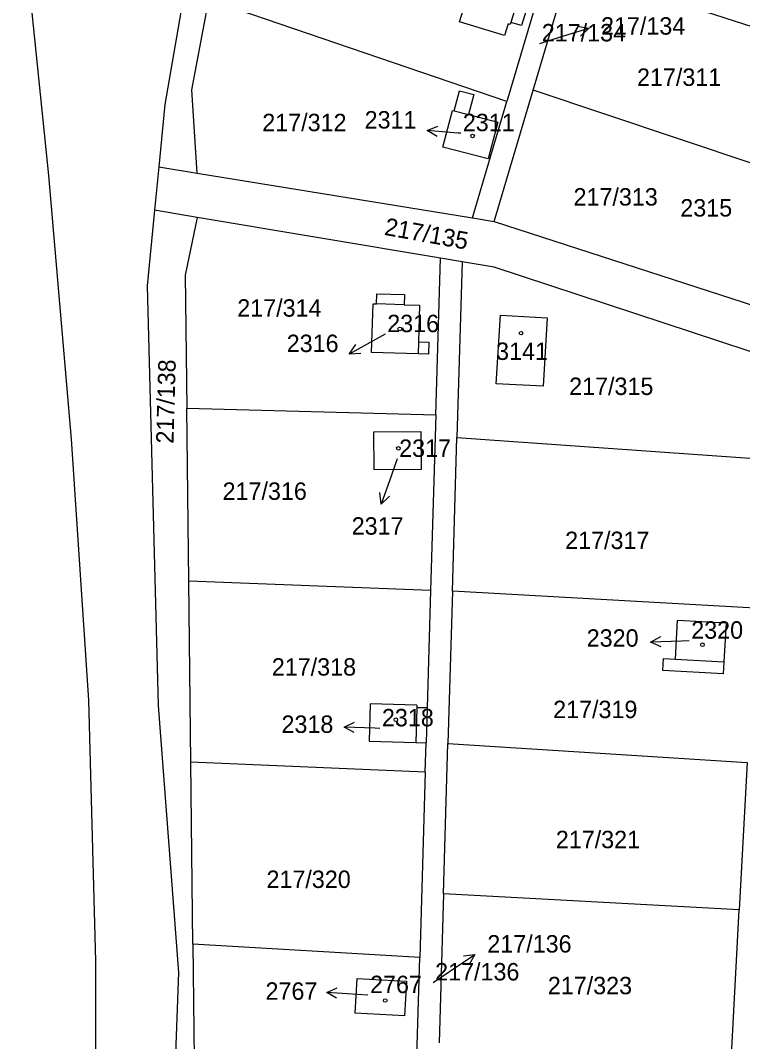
# Model space of a CAD drawing. Extents: x -735249 to -729401, y -1124843 to -1121828.
# Drawn here: x -733530.7 to -733460.2, y -1123219.6 to -1123120 of the extents above; entities that cross this region are included whole.
import ezdxf

# ---------------------------------------------------------------- set-up
doc = ezdxf.new("R2010")
doc.units = 0
for name, color, linetype in [('Vrstva 1', 7, 'Continuous'), ('Vrstva 10', 7, 'Continuous'), ('Vrstva 16', 7, 'Continuous'), ('Vrstva 18', 7, 'Continuous'), ('Vrstva 19', 7, 'Continuous'), ('Vrstva 25', 7, 'Continuous'), ('Vrstva 4', 7, 'Continuous')]:
    doc.layers.add(name, color=color, linetype=linetype)

msp = doc.modelspace()

# ---------------------------------------------------------------- linework, layer by layer
at = {"layer": 'Vrstva 1'}
for points in [[(-733507.81, -1123077.47), (-733516.57, -1123128.22)], [(-733480.67, -1123126.81), (-733477.12, -1123114.84)], [(-733477.12, -1123114.84), (-733444.09, -1123125.5)], [(-733479.49, -1123115.29), (-733483.22, -1123127.91)], [(-733513.94, -1123126.79), (-733512.28, -1123117.95)], [(-733483.22, -1123127.91), (-733512.28, -1123117.95)], [(-733480.86, -1123117.43), (-733481.8, -1123120.51)], [(-733487.83, -1123120.14), (-733487.48, -1123119)], [(-733483.44, -1123121.49), (-733487.83, -1123120.14)], [(-733483.09, -1123120.35), (-733483.44, -1123121.49)], [(-733482.9, -1123120.41), (-733483.09, -1123120.35)], [(-733482.83, -1123120.2), (-733482.9, -1123120.41)], [(-733481.8, -1123120.51), (-733482.83, -1123120.2)], [(-733513.44, -1123134.91), (-733513.94, -1123126.79)], [(-733488.35, -1123128.83), (-733487.84, -1123126.87)], [(-733487.84, -1123126.87), (-733486.46, -1123127.23)], [(-733484.46, -1123139.63), (-733480.67, -1123126.81)], [(-733452.02, -1123136.41), (-733480.67, -1123126.81)], [(-733486.46, -1123127.23), (-733486.98, -1123129.19)], [(-733486.59, -1123139.28), (-733483.22, -1123127.91)], [(-733516.57, -1123128.22), (-733517.17, -1123134.3)], [(-733489.47, -1123132.37), (-733488.53, -1123128.79)], [(-733488.53, -1123128.79), (-733488.35, -1123128.83)], [(-733486.98, -1123129.19), (-733484.12, -1123129.94)], [(-733484.12, -1123129.94), (-733485.06, -1123133.52)], [(-733485.06, -1123133.52), (-733489.47, -1123132.37)], [(-733517.17, -1123134.3), (-733517.6, -1123138.53)], [(-733517.17, -1123134.3), (-733513.44, -1123134.91)], [(-733513.44, -1123134.91), (-733486.59, -1123139.28)], [(-733517.6, -1123138.53), (-733518.3, -1123145.89)], [(-733513.42, -1123139.23), (-733517.6, -1123138.53)], [(-733513.42, -1123139.23), (-733514.6, -1123144.86)], [(-733489.71, -1123143.2), (-733513.42, -1123139.23)], [(-733486.59, -1123139.28), (-733484.46, -1123139.63)], [(-733484.46, -1123139.63), (-733455.46, -1123149.01)], [(-733490.16, -1123158.48), (-733489.71, -1123143.2)], [(-733487.58, -1123143.56), (-733489.71, -1123143.2)], [(-733487.58, -1123143.56), (-733488.09, -1123160.7)], [(-733484.46, -1123144.08), (-733487.58, -1123143.56)], [(-733514.6, -1123144.86), (-733514.45, -1123157.84)], [(-733456.91, -1123153.14), (-733484.46, -1123144.08)], [(-733518.3, -1123145.89), (-733517.23, -1123186.83)], [(-733495.95, -1123147.67), (-733495.92, -1123146.68)], [(-733495.92, -1123146.68), (-733493.22, -1123146.76)], [(-733493.22, -1123146.76), (-733493.25, -1123147.76)], [(-733496.42, -1123152.41), (-733496.28, -1123147.66)], [(-733496.28, -1123147.66), (-733495.95, -1123147.67)], [(-733493.25, -1123147.76), (-733491.74, -1123147.8)], [(-733491.74, -1123147.8), (-733491.85, -1123151.35)], [(-733483.86, -1123148.76), (-733479.3, -1123149.03), (-733479.68, -1123155.68), (-733484.26, -1123155.46), (-733483.86, -1123148.76)], [(-733491.85, -1123151.35), (-733490.84, -1123151.38)], [(-733490.84, -1123151.38), (-733490.88, -1123152.58)], [(-733491.89, -1123152.54), (-733496.42, -1123152.41)], [(-733490.88, -1123152.58), (-733491.89, -1123152.54)], [(-733514.45, -1123157.84), (-733490.16, -1123158.48)], [(-733514.26, -1123174.7), (-733514.45, -1123157.84)], [(-733490.16, -1123158.48), (-733490.66, -1123175.64)], [(-733496.2, -1123160.13), (-733491.61, -1123160.1)], [(-733496.18, -1123163.86), (-733496.2, -1123160.13)], [(-733491.61, -1123160.1), (-733491.59, -1123163.83)], [(-733488.53, -1123175.68), (-733488.09, -1123160.7)], [(-733488.09, -1123160.7), (-733458.14, -1123162.82)], [(-733491.59, -1123163.83), (-733496.18, -1123163.86)], [(-733490.66, -1123175.64), (-733514.26, -1123174.7)], [(-733514.06, -1123192.37), (-733514.26, -1123174.7)], [(-733490.66, -1123175.64), (-733491, -1123187.09)], [(-733488.53, -1123175.68), (-733488.97, -1123190.56)], [(-733459.01, -1123177.36), (-733488.53, -1123175.68)], [(-733466.79, -1123182.33), (-733466.57, -1123178.52)], [(-733466.57, -1123178.52), (-733461.84, -1123178.79)], [(-733461.84, -1123178.79), (-733462.06, -1123182.6)], [(-733468, -1123183.43), (-733467.93, -1123182.27)], [(-733467.93, -1123182.27), (-733466.79, -1123182.33)], [(-733462.06, -1123182.6), (-733462.13, -1123183.77)], [(-733462.13, -1123183.77), (-733468, -1123183.43)], [(-733496.56, -1123186.68), (-733496.66, -1123190.34)], [(-733491.99, -1123186.81), (-733496.56, -1123186.68)], [(-733517.23, -1123186.83), (-733515.24, -1123212.91)], [(-733491.99, -1123186.81), (-733492, -1123187.06)], [(-733491, -1123187.09), (-733492, -1123187.06)], [(-733491, -1123187.09), (-733491.09, -1123190.5)], [(-733496.66, -1123190.34), (-733492.1, -1123190.47)], [(-733492.1, -1123190.47), (-733491.09, -1123190.5)], [(-733491.18, -1123193.35), (-733491.09, -1123190.5)], [(-733489.4, -1123205.23), (-733488.97, -1123190.56)], [(-733488.97, -1123190.56), (-733459.8, -1123192.4)], [(-733513.86, -1123210.14), (-733514.06, -1123192.37)], [(-733491.18, -1123193.35), (-733514.06, -1123192.37)], [(-733459.8, -1123192.4), (-733460.56, -1123206.78)], [(-733491.18, -1123193.35), (-733491.71, -1123211.42)], [(-733489.4, -1123205.23), (-733489.83, -1123219.75)], [(-733460.56, -1123206.78), (-733489.4, -1123205.23)], [(-733461.33, -1123221.58), (-733460.56, -1123206.78)], [(-733491.71, -1123211.42), (-733513.86, -1123210.14)], [(-733513.86, -1123210.14), (-733513.63, -1123229.78)], [(-733492.29, -1123230.67), (-733491.71, -1123211.42)], [(-733515.24, -1123212.91), (-733516.59, -1123249.17)], [(-733498.01, -1123216.86), (-733497.82, -1123213.47)], [(-733497.82, -1123213.47), (-733493.02, -1123213.75)], [(-733493.02, -1123213.75), (-733493.21, -1123217.14)], [(-733493.21, -1123217.14), (-733498.01, -1123216.86)]]:
    msp.add_lwpolyline(points, dxfattribs=at)
at = {"layer": 'Vrstva 10'}
msp.add_lwpolyline([(-733554.55, -1122875.4), (-733527.93, -1123135.14), (-733525.72, -1123160.85), (-733524.03, -1123186.32), (-733523.36, -1123211.8), (-733523.33, -1123236.18), (-733524.81, -1123261.05), (-733527.46, -1123286.21), (-733536.18, -1123335), (-733548.72, -1123382.9), (-733557.6, -1123406.95), (-733565.8, -1123430.03), (-733599.27, -1123511.46), (-733632.77, -1123591.76), (-733662.7, -1123662.58), (-733683.9, -1123713.51), (-733745.65, -1123859.1)], dxfattribs=at)
at = {"layer": 'Vrstva 16'}
for points in [[(-733480.02, -1123122.25), (-733478.1, -1123121.65)], [(-733487.72, -1123131.01), (-733488, -1123130.99)], [(-733495.09, -1123150.62), (-733495.97, -1123151.11)], [(-733493.93, -1123162.79), (-733494.48, -1123164.36)], [(-733465.44, -1123180.53), (-733466.2, -1123180.56)], [(-733495.61, -1123189.08), (-733496.1, -1123189.06)], [(-733490.42, -1123213.87), (-733488.83, -1123212.81)], [(-733496.77, -1123215.11), (-733497.8, -1123215.04)]]:
    msp.add_lwpolyline(points, dxfattribs=at)
at = {"layer": 'Vrstva 25'}
for points in [[(-733478.1, -1123121.65), (-733475.238, -1123120.753)], [(-733476.342, -1123120.575), (-733475.238, -1123120.753), (-733476.042, -1123121.53)], [(-733490.033, -1123131.327), (-733490.99, -1123130.75), (-733489.953, -1123130.332)], [(-733488, -1123130.99), (-733490.99, -1123130.75)], [(-733495.97, -1123151.11), (-733498.596, -1123152.559)], [(-733497.479, -1123152.514), (-733498.596, -1123152.559), (-733497.962, -1123151.638)], [(-733494.48, -1123164.36), (-733495.481, -1123167.187)], [(-733494.676, -1123166.412), (-733495.481, -1123167.187), (-733495.618, -1123166.078)], [(-733468.182, -1123181.126), (-733469.198, -1123180.659), (-733468.215, -1123180.127)], [(-733466.2, -1123180.56), (-733469.198, -1123180.659)], [(-733498.117, -1123189.482), (-733499.097, -1123188.945), (-733498.079, -1123188.484)], [(-733496.1, -1123189.06), (-733499.097, -1123188.945)], [(-733488.83, -1123212.81), (-733486.332, -1123211.15)], [(-733487.441, -1123211.287), (-733486.332, -1123211.15), (-733486.888, -1123212.12)], [(-733499.828, -1123215.406), (-733500.793, -1123214.842), (-733499.762, -1123214.409)], [(-733497.8, -1123215.04), (-733500.793, -1123214.842)]]:
    msp.add_lwpolyline(points, dxfattribs=at)
for centre in [(-733486.57, -1123131.28), (-733493.67, -1123150.1), (-733481.84, -1123150.52), (-733493.8, -1123161.75), (-733464.15, -1123180.92), (-733494.05, -1123188.24), (-733495.09, -1123215.63)]:
    msp.add_circle(centre, 0.175, dxfattribs=at)
at = {"layer": 'Vrstva 4'}
for points in [[(-733481.89, -1123117.11), (-733482.83, -1123120.2)], [(-733488.35, -1123128.83), (-733486.98, -1123129.19)], [(-733493.25, -1123147.76), (-733495.95, -1123147.67)], [(-733491.85, -1123151.35), (-733491.89, -1123152.54)], [(-733466.79, -1123182.33), (-733462.06, -1123182.6)], [(-733492, -1123187.06), (-733492.1, -1123190.47)]]:
    msp.add_lwpolyline(points, dxfattribs=at)

# ---------------------------------------------------------------- texts
at = {"layer": 'Vrstva 16'}
for s, p in [('217/134', (-733474.04, -1123121.39)), ('2311', (-733497.096, -1123130.55)), ('2315', (-733466.306, -1123139.14)), ('2316', (-733504.696, -1123152.36)), ('2317', (-733498.356, -1123170.18)), ('2320', (-733475.436, -1123181.11)), ('2318', (-733505.206, -1123189.52)), ('217/136', (-733485.13, -1123210.95)), ('2767', (-733506.766, -1123215.56))]:
    msp.add_text(s, height=1.7, dxfattribs=at).set_placement(p)
at = {"layer": 'Vrstva 18'}
for s, p in [('217/134', (-733479.82, -1123122.05)), ('217/311', (-733470.53, -1123126.39)), ('217/312', (-733507.08, -1123130.81)), ('217/313', (-733476.72, -1123138.07)), ('217/314', (-733509.52, -1123148.91)), ('217/315', (-733477.15, -1123156.55)), ('217/316', (-733510.95, -1123166.78)), ('217/317', (-733477.54, -1123171.58)), ('217/318', (-733506.15, -1123183.93)), ('217/319', (-733478.71, -1123188.08)), ('217/321', (-733478.45, -1123200.77)), ('217/320', (-733506.67, -1123204.65)), ('217/136', (-733490.22, -1123213.67)), ('217/323', (-733479.23, -1123215.02))]:
    msp.add_text(s, height=1.7, dxfattribs=at).set_placement(p)
for s, rotation, p in [('217/135', 349.80278, (-733495.248, -1123140.919)), ('217/138', 88.4007, (-733515.744, -1123161.315))]:
    msp.add_text(s, height=1.7, rotation=rotation, dxfattribs=at).set_placement(p)
at = {"layer": 'Vrstva 19'}
for s, p in [('2311', (-733487.52, -1123130.81)), ('2316', (-733494.89, -1123150.42)), ('3141', (-733484.273, -1123153.13)), ('2317', (-733493.73, -1123162.59)), ('2320', (-733465.24, -1123180.33)), ('2318', (-733495.41, -1123188.88)), ('2767', (-733496.57, -1123214.91))]:
    msp.add_text(s, height=1.7, dxfattribs=at).set_placement(p)

doc.saveas('drawing.dxf')
